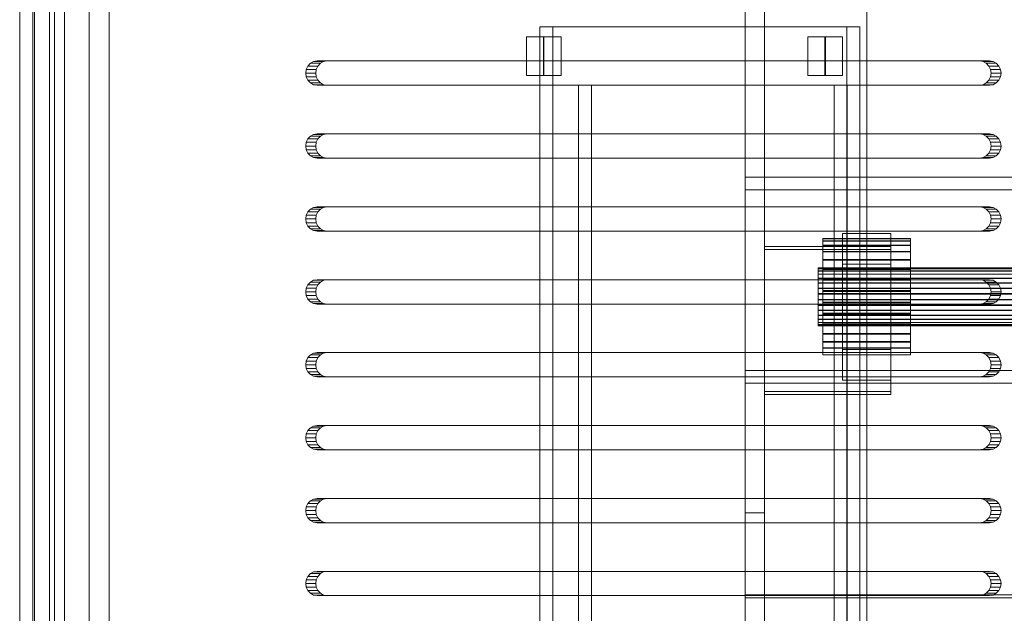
# Model space of a CAD drawing. Header units: millimetres. Extents: x -2233 to 61924, y -68080 to 6847.
# Tile 666 of 1056: x 27076 to 27278, y -18009 to -17886. Entities that reach past the tile are written whole.
import ezdxf

# ---------------------------------------------------------------- set-up
doc = ezdxf.new("R2010")
doc.units = ezdxf.units.MM
doc.layers.add('superior_bajante_movil', color=7, linetype='Continuous', lineweight=0)
doc.layers.add('superior_C09', color=7, linetype='Continuous', lineweight=0)

msp = doc.modelspace()

# ---------------------------------------------------------------- linework, layer by layer
at = {"layer": 'superior_bajante_movil'}
for p, q in [((27081.912, -18183), (27081.912, -17777)), ((27082.939, -17777), (27082.939, -18183)), ((27082.939, -18180), (27082.939, -17780)), ((27084.991, -17780), (27084.991, -18180)), ((27075.796, -17792), (27075.796, -18168)), ((27078.492, -18168), (27078.492, -17792)), ((27078.834, -17792), (27078.834, -18168)), ((27082.939, -18168), (27082.939, -17792)), ((27090.111, -18168), (27090.111, -17792)), ((27094.215, -17792), (27094.215, -18168)), ((27182.748, -18072), (27182.748, -17888)), ((27182.748, -17888), (27245.889, -17888)), ((27185.445, -17888), (27182.748, -17888)), ((27248.586, -17888), (27185.445, -17888)), ((27185.445, -17888), (27185.445, -18072)), ((27245.889, -17888), (27245.889, -18072)), ((27248.586, -17888), (27245.889, -17888)), ((27248.586, -18072), (27248.586, -17888)), ((27180.03, -17898), (27180.03, -17890)), ((27180.03, -17890), (27183.538, -17890)), ((27183.625, -17890), (27180.03, -17890)), ((27183.538, -17890), (27183.538, -17898)), ((27187.133, -17890), (27183.538, -17890)), ((27187.133, -17890), (27183.625, -17890)), ((27183.625, -17890), (27183.625, -17898)), ((27187.133, -17898), (27187.133, -17890)), ((27237.91, -17898), (27237.91, -17890)), ((27237.91, -17890), (27241.418, -17890)), ((27241.505, -17890), (27237.91, -17890)), ((27241.418, -17890), (27241.418, -17898)), ((27245.013, -17890), (27241.418, -17890)), ((27245.013, -17890), (27241.505, -17890)), ((27241.505, -17890), (27241.505, -17898)), ((27245.013, -17898), (27245.013, -17890)), ((27135.59, -17895.477), (27135.07, -17896.031)), ((27136.245, -17895.122), (27135.59, -17895.477)), ((27135.59, -17895.477), (27137.642, -17895.477)), ((27136.971, -17895), (27136.245, -17895.122)), ((27136.245, -17895.122), (27138.297, -17895.122)), ((27136.971, -17895), (27139.023, -17895)), ((27273.226, -17895), (27136.971, -17895)), ((27137.122, -17896.031), (27137.642, -17895.477)), ((27137.642, -17895.477), (27138.297, -17895.122)), ((27138.297, -17895.122), (27139.023, -17895)), ((27139.023, -17895), (27275.278, -17895)), ((27273.226, -17895), (27275.278, -17895)), ((27273.952, -17895.122), (27273.226, -17895)), ((27273.952, -17895.122), (27276.004, -17895.122)), ((27274.607, -17895.477), (27273.952, -17895.122)), ((27274.607, -17895.477), (27276.659, -17895.477)), ((27275.127, -17896.031), (27274.607, -17895.477)), ((27275.278, -17895), (27276.004, -17895.122)), ((27276.004, -17895.122), (27276.659, -17895.477)), ((27276.659, -17895.477), (27277.179, -17896.031)), ((27134.737, -17896.727), (27134.622, -17897.5)), ((27134.622, -17897.5), (27134.737, -17898.273)), ((27134.622, -17897.5), (27136.674, -17897.5)), ((27135.07, -17896.031), (27134.737, -17896.727)), ((27134.737, -17896.727), (27136.789, -17896.727)), ((27135.07, -17896.031), (27137.122, -17896.031)), ((27136.674, -17897.5), (27136.789, -17896.727)), ((27136.789, -17898.273), (27136.674, -17897.5)), ((27136.789, -17896.727), (27137.122, -17896.031)), ((27183.538, -17898), (27180.03, -17898)), ((27180.03, -17898), (27183.625, -17898)), ((27187.133, -17898), (27183.538, -17898)), ((27183.625, -17898), (27187.133, -17898)), ((27241.418, -17898), (27237.91, -17898)), ((27237.91, -17898), (27241.505, -17898)), ((27245.013, -17898), (27241.418, -17898)), ((27241.505, -17898), (27245.013, -17898)), ((27275.127, -17896.031), (27277.179, -17896.031)), ((27275.461, -17896.727), (27275.127, -17896.031)), ((27275.461, -17896.727), (27277.513, -17896.727)), ((27275.576, -17897.5), (27275.461, -17896.727)), ((27275.461, -17898.273), (27275.576, -17897.5)), ((27275.576, -17897.5), (27277.628, -17897.5)), ((27277.179, -17896.031), (27277.513, -17896.727)), ((27277.513, -17896.727), (27277.628, -17897.5)), ((27277.628, -17897.5), (27277.513, -17898.273)), ((27134.737, -17898.273), (27135.07, -17898.969)), ((27134.737, -17898.273), (27136.789, -17898.273)), ((27135.07, -17898.969), (27135.59, -17899.523)), ((27135.07, -17898.969), (27137.122, -17898.969)), ((27135.59, -17899.523), (27136.245, -17899.878)), ((27135.59, -17899.523), (27137.642, -17899.523)), ((27136.245, -17899.878), (27136.971, -17900)), ((27136.245, -17899.878), (27138.297, -17899.878)), ((27137.122, -17898.969), (27136.789, -17898.273)), ((27139.023, -17900), (27136.971, -17900)), ((27136.971, -17900), (27273.226, -17900)), ((27137.642, -17899.523), (27137.122, -17898.969)), ((27138.297, -17899.878), (27137.642, -17899.523)), ((27139.023, -17900), (27138.297, -17899.878)), ((27275.278, -17900), (27139.023, -17900)), ((27190.706, -17900), (27243.324, -17900)), ((27190.706, -17900), (27193.403, -17900)), ((27190.706, -18060), (27190.706, -17900)), ((27246.02, -17900), (27193.403, -17900)), ((27193.403, -17900), (27193.403, -18060)), ((27243.324, -17900), (27243.324, -18060)), ((27243.324, -17900), (27246.02, -17900)), ((27246.02, -18060), (27246.02, -17900)), ((27273.226, -17900), (27273.952, -17899.878)), ((27273.226, -17900), (27275.278, -17900)), ((27273.952, -17899.878), (27274.607, -17899.523)), ((27273.952, -17899.878), (27276.004, -17899.878)), ((27274.607, -17899.523), (27275.127, -17898.969)), ((27274.607, -17899.523), (27276.659, -17899.523)), ((27275.127, -17898.969), (27275.461, -17898.273)), ((27275.127, -17898.969), (27277.179, -17898.969)), ((27276.004, -17899.878), (27275.278, -17900)), ((27275.461, -17898.273), (27277.513, -17898.273)), ((27276.659, -17899.523), (27276.004, -17899.878)), ((27277.179, -17898.969), (27276.659, -17899.523)), ((27277.513, -17898.273), (27277.179, -17898.969)), ((27136.245, -17910.122), (27135.59, -17910.477)), ((27136.971, -17910), (27136.245, -17910.122)), ((27136.245, -17910.122), (27138.297, -17910.122)), ((27136.971, -17910), (27139.023, -17910)), ((27273.226, -17910), (27136.971, -17910)), ((27137.642, -17910.477), (27138.297, -17910.122)), ((27138.297, -17910.122), (27139.023, -17910)), ((27139.023, -17910), (27275.278, -17910)), ((27273.226, -17910), (27275.278, -17910)), ((27273.952, -17910.122), (27273.226, -17910)), ((27273.952, -17910.122), (27276.004, -17910.122)), ((27274.607, -17910.477), (27273.952, -17910.122)), ((27275.278, -17910), (27276.004, -17910.122)), ((27276.004, -17910.122), (27276.659, -17910.477)), ((27134.737, -17911.727), (27134.622, -17912.5)), ((27135.07, -17911.031), (27134.737, -17911.727)), ((27134.737, -17911.727), (27136.789, -17911.727)), ((27135.59, -17910.477), (27135.07, -17911.031)), ((27135.07, -17911.031), (27137.122, -17911.031)), ((27135.59, -17910.477), (27137.642, -17910.477)), ((27136.674, -17912.5), (27136.789, -17911.727)), ((27136.789, -17911.727), (27137.122, -17911.031)), ((27137.122, -17911.031), (27137.642, -17910.477)), ((27274.607, -17910.477), (27276.659, -17910.477)), ((27275.127, -17911.031), (27274.607, -17910.477)), ((27275.127, -17911.031), (27277.179, -17911.031)), ((27275.461, -17911.727), (27275.127, -17911.031)), ((27275.461, -17911.727), (27277.513, -17911.727)), ((27275.576, -17912.5), (27275.461, -17911.727)), ((27276.659, -17910.477), (27277.179, -17911.031)), ((27277.179, -17911.031), (27277.513, -17911.727)), ((27277.513, -17911.727), (27277.628, -17912.5)), ((27134.622, -17912.5), (27134.737, -17913.273)), ((27134.622, -17912.5), (27136.674, -17912.5)), ((27134.737, -17913.273), (27135.07, -17913.969)), ((27134.737, -17913.273), (27136.789, -17913.273)), ((27135.07, -17913.969), (27135.59, -17914.523)), ((27135.07, -17913.969), (27137.122, -17913.969)), ((27136.789, -17913.273), (27136.674, -17912.5)), ((27137.122, -17913.969), (27136.789, -17913.273)), ((27137.642, -17914.523), (27137.122, -17913.969)), ((27274.607, -17914.523), (27275.127, -17913.969)), ((27275.127, -17913.969), (27275.461, -17913.273)), ((27275.127, -17913.969), (27277.179, -17913.969)), ((27275.461, -17913.273), (27275.576, -17912.5)), ((27275.461, -17913.273), (27277.513, -17913.273)), ((27275.576, -17912.5), (27277.628, -17912.5)), ((27277.179, -17913.969), (27276.659, -17914.523)), ((27277.513, -17913.273), (27277.179, -17913.969)), ((27277.628, -17912.5), (27277.513, -17913.273)), ((27135.59, -17914.523), (27136.245, -17914.878)), ((27135.59, -17914.523), (27137.642, -17914.523)), ((27136.245, -17914.878), (27136.971, -17915)), ((27136.245, -17914.878), (27138.297, -17914.878)), ((27139.023, -17915), (27136.971, -17915)), ((27136.971, -17915), (27273.226, -17915)), ((27138.297, -17914.878), (27137.642, -17914.523)), ((27139.023, -17915), (27138.297, -17914.878)), ((27275.278, -17915), (27139.023, -17915)), ((27273.226, -17915), (27273.952, -17914.878)), ((27273.226, -17915), (27275.278, -17915)), ((27273.952, -17914.878), (27274.607, -17914.523)), ((27273.952, -17914.878), (27276.004, -17914.878)), ((27274.607, -17914.523), (27276.659, -17914.523)), ((27276.004, -17914.878), (27275.278, -17915)), ((27276.659, -17914.523), (27276.004, -17914.878)), ((27135.07, -17926.031), (27134.737, -17926.727)), ((27135.59, -17925.477), (27135.07, -17926.031)), ((27135.07, -17926.031), (27137.122, -17926.031)), ((27136.245, -17925.122), (27135.59, -17925.477)), ((27135.59, -17925.477), (27137.642, -17925.477)), ((27136.971, -17925), (27136.245, -17925.122)), ((27136.245, -17925.122), (27138.297, -17925.122)), ((27136.789, -17926.727), (27137.122, -17926.031)), ((27136.971, -17925), (27139.023, -17925)), ((27273.226, -17925), (27136.971, -17925)), ((27137.122, -17926.031), (27137.642, -17925.477)), ((27137.642, -17925.477), (27138.297, -17925.122)), ((27138.297, -17925.122), (27139.023, -17925)), ((27139.023, -17925), (27275.278, -17925)), ((27273.226, -17925), (27275.278, -17925)), ((27273.952, -17925.122), (27273.226, -17925)), ((27273.952, -17925.122), (27276.004, -17925.122)), ((27274.607, -17925.477), (27273.952, -17925.122)), ((27274.607, -17925.477), (27276.659, -17925.477)), ((27275.127, -17926.031), (27274.607, -17925.477)), ((27275.127, -17926.031), (27277.179, -17926.031)), ((27275.461, -17926.727), (27275.127, -17926.031)), ((27275.278, -17925), (27276.004, -17925.122)), ((27276.004, -17925.122), (27276.659, -17925.477)), ((27276.659, -17925.477), (27277.179, -17926.031)), ((27277.179, -17926.031), (27277.513, -17926.727)), ((27134.737, -17926.727), (27134.622, -17927.5)), ((27134.622, -17927.5), (27134.737, -17928.273)), ((27134.622, -17927.5), (27136.674, -17927.5)), ((27134.737, -17926.727), (27136.789, -17926.727)), ((27134.737, -17928.273), (27135.07, -17928.969)), ((27134.737, -17928.273), (27136.789, -17928.273)), ((27136.674, -17927.5), (27136.789, -17926.727)), ((27136.789, -17928.273), (27136.674, -17927.5)), ((27137.122, -17928.969), (27136.789, -17928.273)), ((27275.127, -17928.969), (27275.461, -17928.273)), ((27275.461, -17926.727), (27277.513, -17926.727)), ((27275.576, -17927.5), (27275.461, -17926.727)), ((27275.461, -17928.273), (27275.576, -17927.5)), ((27275.461, -17928.273), (27277.513, -17928.273)), ((27275.576, -17927.5), (27277.628, -17927.5)), ((27277.513, -17928.273), (27277.179, -17928.969)), ((27277.513, -17926.727), (27277.628, -17927.5)), ((27277.628, -17927.5), (27277.513, -17928.273)), ((27135.07, -17928.969), (27135.59, -17929.523)), ((27135.07, -17928.969), (27137.122, -17928.969)), ((27135.59, -17929.523), (27136.245, -17929.878)), ((27135.59, -17929.523), (27137.642, -17929.523)), ((27136.245, -17929.878), (27136.971, -17930)), ((27136.245, -17929.878), (27138.297, -17929.878)), ((27139.023, -17930), (27136.971, -17930)), ((27136.971, -17930), (27273.226, -17930)), ((27137.642, -17929.523), (27137.122, -17928.969)), ((27138.297, -17929.878), (27137.642, -17929.523)), ((27139.023, -17930), (27138.297, -17929.878)), ((27275.278, -17930), (27139.023, -17930)), ((27273.226, -17930), (27273.952, -17929.878)), ((27273.226, -17930), (27275.278, -17930)), ((27273.952, -17929.878), (27274.607, -17929.523)), ((27273.952, -17929.878), (27276.004, -17929.878)), ((27274.607, -17929.523), (27275.127, -17928.969)), ((27274.607, -17929.523), (27276.659, -17929.523)), ((27275.127, -17928.969), (27277.179, -17928.969)), ((27276.004, -17929.878), (27275.278, -17930)), ((27276.659, -17929.523), (27276.004, -17929.878)), ((27277.179, -17928.969), (27276.659, -17929.523)), ((27135.59, -17940.477), (27135.07, -17941.031)), ((27136.245, -17940.122), (27135.59, -17940.477)), ((27135.59, -17940.477), (27137.642, -17940.477)), ((27136.971, -17940), (27136.245, -17940.122)), ((27136.245, -17940.122), (27138.297, -17940.122)), ((27136.971, -17940), (27139.023, -17940)), ((27273.226, -17940), (27136.971, -17940)), ((27137.122, -17941.031), (27137.642, -17940.477)), ((27137.642, -17940.477), (27138.297, -17940.122)), ((27138.297, -17940.122), (27139.023, -17940)), ((27139.023, -17940), (27275.278, -17940)), ((27273.226, -17940), (27275.278, -17940)), ((27273.952, -17940.122), (27273.226, -17940)), ((27273.952, -17940.122), (27276.004, -17940.122)), ((27274.607, -17940.477), (27273.952, -17940.122)), ((27274.607, -17940.477), (27276.659, -17940.477)), ((27275.127, -17941.031), (27274.607, -17940.477)), ((27275.278, -17940), (27276.004, -17940.122)), ((27276.004, -17940.122), (27276.659, -17940.477)), ((27276.659, -17940.477), (27277.179, -17941.031)), ((27134.737, -17941.727), (27134.622, -17942.5)), ((27134.622, -17942.5), (27134.737, -17943.273)), ((27134.622, -17942.5), (27136.674, -17942.5)), ((27135.07, -17941.031), (27134.737, -17941.727)), ((27134.737, -17941.727), (27136.789, -17941.727)), ((27135.07, -17941.031), (27137.122, -17941.031)), ((27136.674, -17942.5), (27136.789, -17941.727)), ((27136.789, -17943.273), (27136.674, -17942.5)), ((27136.789, -17941.727), (27137.122, -17941.031)), ((27275.127, -17941.031), (27277.179, -17941.031)), ((27275.461, -17941.727), (27275.127, -17941.031)), ((27275.461, -17941.727), (27277.513, -17941.727)), ((27275.576, -17942.5), (27275.461, -17941.727)), ((27275.461, -17943.273), (27275.576, -17942.5)), ((27275.576, -17942.5), (27277.628, -17942.5)), ((27277.179, -17941.031), (27277.513, -17941.727)), ((27277.513, -17941.727), (27277.628, -17942.5)), ((27277.628, -17942.5), (27277.513, -17943.273)), ((27134.737, -17943.273), (27135.07, -17943.969)), ((27134.737, -17943.273), (27136.789, -17943.273)), ((27135.07, -17943.969), (27135.59, -17944.523)), ((27135.07, -17943.969), (27137.122, -17943.969)), ((27135.59, -17944.523), (27136.245, -17944.878)), ((27135.59, -17944.523), (27137.642, -17944.523)), ((27137.122, -17943.969), (27136.789, -17943.273)), ((27137.642, -17944.523), (27137.122, -17943.969)), ((27138.297, -17944.878), (27137.642, -17944.523)), ((27273.952, -17944.878), (27274.607, -17944.523)), ((27274.607, -17944.523), (27275.127, -17943.969)), ((27274.607, -17944.523), (27276.659, -17944.523)), ((27275.127, -17943.969), (27275.461, -17943.273)), ((27275.127, -17943.969), (27277.179, -17943.969)), ((27275.461, -17943.273), (27277.513, -17943.273)), ((27276.659, -17944.523), (27276.004, -17944.878)), ((27277.179, -17943.969), (27276.659, -17944.523)), ((27277.513, -17943.273), (27277.179, -17943.969)), ((27136.245, -17944.878), (27136.971, -17945)), ((27136.245, -17944.878), (27138.297, -17944.878)), ((27139.023, -17945), (27136.971, -17945)), ((27136.971, -17945), (27273.226, -17945)), ((27139.023, -17945), (27138.297, -17944.878)), ((27275.278, -17945), (27139.023, -17945)), ((27273.226, -17945), (27273.952, -17944.878)), ((27273.226, -17945), (27275.278, -17945)), ((27273.952, -17944.878), (27276.004, -17944.878)), ((27276.004, -17944.878), (27275.278, -17945)), ((27134.737, -17956.727), (27134.622, -17957.5)), ((27135.07, -17956.031), (27134.737, -17956.727)), ((27134.737, -17956.727), (27136.789, -17956.727)), ((27135.59, -17955.477), (27135.07, -17956.031)), ((27135.07, -17956.031), (27137.122, -17956.031)), ((27136.245, -17955.122), (27135.59, -17955.477)), ((27135.59, -17955.477), (27137.642, -17955.477)), ((27136.971, -17955), (27136.245, -17955.122)), ((27136.245, -17955.122), (27138.297, -17955.122)), ((27136.674, -17957.5), (27136.789, -17956.727)), ((27136.789, -17956.727), (27137.122, -17956.031)), ((27136.971, -17955), (27139.023, -17955)), ((27273.226, -17955), (27136.971, -17955)), ((27137.122, -17956.031), (27137.642, -17955.477)), ((27137.642, -17955.477), (27138.297, -17955.122)), ((27138.297, -17955.122), (27139.023, -17955)), ((27139.023, -17955), (27275.278, -17955)), ((27273.226, -17955), (27275.278, -17955)), ((27273.952, -17955.122), (27273.226, -17955)), ((27273.952, -17955.122), (27276.004, -17955.122)), ((27274.607, -17955.477), (27273.952, -17955.122)), ((27274.607, -17955.477), (27276.659, -17955.477)), ((27275.127, -17956.031), (27274.607, -17955.477)), ((27275.127, -17956.031), (27277.179, -17956.031)), ((27275.461, -17956.727), (27275.127, -17956.031)), ((27275.278, -17955), (27276.004, -17955.122)), ((27275.461, -17956.727), (27277.513, -17956.727)), ((27275.576, -17957.5), (27275.461, -17956.727)), ((27276.004, -17955.122), (27276.659, -17955.477)), ((27276.659, -17955.477), (27277.179, -17956.031)), ((27277.179, -17956.031), (27277.513, -17956.727)), ((27277.513, -17956.727), (27277.628, -17957.5)), ((27134.622, -17957.5), (27134.737, -17958.273)), ((27134.622, -17957.5), (27136.674, -17957.5)), ((27134.737, -17958.273), (27135.07, -17958.969)), ((27134.737, -17958.273), (27136.789, -17958.273)), ((27136.789, -17958.273), (27136.674, -17957.5)), ((27137.122, -17958.969), (27136.789, -17958.273)), ((27275.127, -17958.969), (27275.461, -17958.273)), ((27275.461, -17958.273), (27275.576, -17957.5)), ((27275.461, -17958.273), (27277.513, -17958.273)), ((27275.576, -17957.5), (27277.628, -17957.5)), ((27277.513, -17958.273), (27277.179, -17958.969)), ((27277.628, -17957.5), (27277.513, -17958.273)), ((27135.07, -17958.969), (27135.59, -17959.523)), ((27135.07, -17958.969), (27137.122, -17958.969)), ((27135.59, -17959.523), (27136.245, -17959.878)), ((27135.59, -17959.523), (27137.642, -17959.523)), ((27136.245, -17959.878), (27136.971, -17960)), ((27136.245, -17959.878), (27138.297, -17959.878)), ((27139.023, -17960), (27136.971, -17960)), ((27136.971, -17960), (27273.226, -17960)), ((27137.642, -17959.523), (27137.122, -17958.969)), ((27138.297, -17959.878), (27137.642, -17959.523)), ((27139.023, -17960), (27138.297, -17959.878)), ((27275.278, -17960), (27139.023, -17960)), ((27273.226, -17960), (27273.952, -17959.878)), ((27273.226, -17960), (27275.278, -17960)), ((27273.952, -17959.878), (27274.607, -17959.523)), ((27273.952, -17959.878), (27276.004, -17959.878)), ((27274.607, -17959.523), (27275.127, -17958.969)), ((27274.607, -17959.523), (27276.659, -17959.523)), ((27275.127, -17958.969), (27277.179, -17958.969)), ((27276.004, -17959.878), (27275.278, -17960)), ((27276.659, -17959.523), (27276.004, -17959.878)), ((27277.179, -17958.969), (27276.659, -17959.523)), ((27135.59, -17970.477), (27135.07, -17971.031)), ((27136.245, -17970.122), (27135.59, -17970.477)), ((27135.59, -17970.477), (27137.642, -17970.477)), ((27136.971, -17970), (27136.245, -17970.122)), ((27136.245, -17970.122), (27138.297, -17970.122)), ((27136.971, -17970), (27139.023, -17970)), ((27273.226, -17970), (27136.971, -17970)), ((27137.122, -17971.031), (27137.642, -17970.477)), ((27137.642, -17970.477), (27138.297, -17970.122)), ((27138.297, -17970.122), (27139.023, -17970)), ((27139.023, -17970), (27275.278, -17970)), ((27273.226, -17970), (27275.278, -17970)), ((27273.952, -17970.122), (27273.226, -17970)), ((27273.952, -17970.122), (27276.004, -17970.122)), ((27274.607, -17970.477), (27273.952, -17970.122)), ((27274.607, -17970.477), (27276.659, -17970.477)), ((27275.127, -17971.031), (27274.607, -17970.477)), ((27275.278, -17970), (27276.004, -17970.122)), ((27276.004, -17970.122), (27276.659, -17970.477)), ((27276.659, -17970.477), (27277.179, -17971.031)), ((27134.737, -17971.727), (27134.622, -17972.5)), ((27134.622, -17972.5), (27134.737, -17973.273)), ((27134.622, -17972.5), (27136.674, -17972.5)), ((27135.07, -17971.031), (27134.737, -17971.727)), ((27134.737, -17971.727), (27136.789, -17971.727)), ((27135.07, -17971.031), (27137.122, -17971.031)), ((27136.674, -17972.5), (27136.789, -17971.727)), ((27136.789, -17973.273), (27136.674, -17972.5)), ((27136.789, -17971.727), (27137.122, -17971.031)), ((27275.127, -17971.031), (27277.179, -17971.031)), ((27275.461, -17971.727), (27275.127, -17971.031)), ((27275.461, -17971.727), (27277.513, -17971.727)), ((27275.576, -17972.5), (27275.461, -17971.727)), ((27275.461, -17973.273), (27275.576, -17972.5)), ((27275.576, -17972.5), (27277.628, -17972.5)), ((27277.179, -17971.031), (27277.513, -17971.727)), ((27277.513, -17971.727), (27277.628, -17972.5)), ((27277.628, -17972.5), (27277.513, -17973.273)), ((27134.737, -17973.273), (27135.07, -17973.969)), ((27134.737, -17973.273), (27136.789, -17973.273)), ((27135.07, -17973.969), (27135.59, -17974.523)), ((27135.07, -17973.969), (27137.122, -17973.969)), ((27135.59, -17974.523), (27136.245, -17974.878)), ((27135.59, -17974.523), (27137.642, -17974.523)), ((27136.245, -17974.878), (27136.971, -17975)), ((27136.245, -17974.878), (27138.297, -17974.878)), ((27137.122, -17973.969), (27136.789, -17973.273)), ((27137.642, -17974.523), (27137.122, -17973.969)), ((27138.297, -17974.878), (27137.642, -17974.523)), ((27139.023, -17975), (27138.297, -17974.878)), ((27273.226, -17975), (27273.952, -17974.878)), ((27273.952, -17974.878), (27274.607, -17974.523)), ((27273.952, -17974.878), (27276.004, -17974.878)), ((27274.607, -17974.523), (27275.127, -17973.969)), ((27274.607, -17974.523), (27276.659, -17974.523)), ((27275.127, -17973.969), (27275.461, -17973.273)), ((27275.127, -17973.969), (27277.179, -17973.969)), ((27276.004, -17974.878), (27275.278, -17975)), ((27275.461, -17973.273), (27277.513, -17973.273)), ((27276.659, -17974.523), (27276.004, -17974.878)), ((27277.179, -17973.969), (27276.659, -17974.523)), ((27277.513, -17973.273), (27277.179, -17973.969)), ((27139.023, -17975), (27136.971, -17975)), ((27136.971, -17975), (27273.226, -17975)), ((27275.278, -17975), (27139.023, -17975)), ((27273.226, -17975), (27275.278, -17975)), ((27136.971, -17985), (27136.245, -17985.122)), ((27136.971, -17985), (27139.023, -17985)), ((27273.226, -17985), (27136.971, -17985)), ((27138.297, -17985.122), (27139.023, -17985)), ((27139.023, -17985), (27275.278, -17985)), ((27273.226, -17985), (27275.278, -17985)), ((27273.952, -17985.122), (27273.226, -17985)), ((27275.278, -17985), (27276.004, -17985.122)), ((27134.737, -17986.727), (27134.622, -17987.5)), ((27135.07, -17986.031), (27134.737, -17986.727)), ((27134.737, -17986.727), (27136.789, -17986.727)), ((27135.59, -17985.477), (27135.07, -17986.031)), ((27135.07, -17986.031), (27137.122, -17986.031)), ((27136.245, -17985.122), (27135.59, -17985.477)), ((27135.59, -17985.477), (27137.642, -17985.477)), ((27136.245, -17985.122), (27138.297, -17985.122)), ((27136.674, -17987.5), (27136.789, -17986.727)), ((27136.789, -17986.727), (27137.122, -17986.031)), ((27137.122, -17986.031), (27137.642, -17985.477)), ((27137.642, -17985.477), (27138.297, -17985.122)), ((27273.952, -17985.122), (27276.004, -17985.122)), ((27274.607, -17985.477), (27273.952, -17985.122)), ((27274.607, -17985.477), (27276.659, -17985.477)), ((27275.127, -17986.031), (27274.607, -17985.477)), ((27275.127, -17986.031), (27277.179, -17986.031)), ((27275.461, -17986.727), (27275.127, -17986.031)), ((27275.461, -17986.727), (27277.513, -17986.727)), ((27275.576, -17987.5), (27275.461, -17986.727)), ((27276.004, -17985.122), (27276.659, -17985.477)), ((27276.659, -17985.477), (27277.179, -17986.031)), ((27277.179, -17986.031), (27277.513, -17986.727)), ((27277.513, -17986.727), (27277.628, -17987.5)), ((27134.622, -17987.5), (27134.737, -17988.273)), ((27134.622, -17987.5), (27136.674, -17987.5)), ((27134.737, -17988.273), (27135.07, -17988.969)), ((27134.737, -17988.273), (27136.789, -17988.273)), ((27135.07, -17988.969), (27135.59, -17989.523)), ((27135.07, -17988.969), (27137.122, -17988.969)), ((27136.789, -17988.273), (27136.674, -17987.5)), ((27137.122, -17988.969), (27136.789, -17988.273)), ((27137.642, -17989.523), (27137.122, -17988.969)), ((27274.607, -17989.523), (27275.127, -17988.969)), ((27275.127, -17988.969), (27275.461, -17988.273)), ((27275.127, -17988.969), (27277.179, -17988.969)), ((27275.461, -17988.273), (27275.576, -17987.5)), ((27275.461, -17988.273), (27277.513, -17988.273)), ((27275.576, -17987.5), (27277.628, -17987.5)), ((27277.179, -17988.969), (27276.659, -17989.523)), ((27277.513, -17988.273), (27277.179, -17988.969)), ((27277.628, -17987.5), (27277.513, -17988.273)), ((27135.59, -17989.523), (27136.245, -17989.878)), ((27135.59, -17989.523), (27137.642, -17989.523)), ((27136.245, -17989.878), (27136.971, -17990)), ((27136.245, -17989.878), (27138.297, -17989.878)), ((27139.023, -17990), (27136.971, -17990)), ((27136.971, -17990), (27273.226, -17990)), ((27138.297, -17989.878), (27137.642, -17989.523)), ((27139.023, -17990), (27138.297, -17989.878)), ((27275.278, -17990), (27139.023, -17990)), ((27273.226, -17990), (27273.952, -17989.878)), ((27273.226, -17990), (27275.278, -17990)), ((27273.952, -17989.878), (27274.607, -17989.523)), ((27273.952, -17989.878), (27276.004, -17989.878)), ((27274.607, -17989.523), (27276.659, -17989.523)), ((27276.004, -17989.878), (27275.278, -17990)), ((27276.659, -17989.523), (27276.004, -17989.878)), ((27135.07, -18001.031), (27134.737, -18001.727)), ((27135.59, -18000.477), (27135.07, -18001.031)), ((27135.07, -18001.031), (27137.122, -18001.031)), ((27136.245, -18000.122), (27135.59, -18000.477)), ((27135.59, -18000.477), (27137.642, -18000.477)), ((27136.971, -18000), (27136.245, -18000.122)), ((27136.245, -18000.122), (27138.297, -18000.122)), ((27136.789, -18001.727), (27137.122, -18001.031)), ((27136.971, -18000), (27139.023, -18000)), ((27273.226, -18000), (27136.971, -18000)), ((27137.122, -18001.031), (27137.642, -18000.477)), ((27137.642, -18000.477), (27138.297, -18000.122)), ((27138.297, -18000.122), (27139.023, -18000)), ((27139.023, -18000), (27275.278, -18000)), ((27273.226, -18000), (27275.278, -18000)), ((27273.952, -18000.122), (27273.226, -18000)), ((27273.952, -18000.122), (27276.004, -18000.122)), ((27274.607, -18000.477), (27273.952, -18000.122)), ((27274.607, -18000.477), (27276.659, -18000.477)), ((27275.127, -18001.031), (27274.607, -18000.477)), ((27275.127, -18001.031), (27277.179, -18001.031)), ((27275.461, -18001.727), (27275.127, -18001.031)), ((27275.278, -18000), (27276.004, -18000.122)), ((27276.004, -18000.122), (27276.659, -18000.477)), ((27276.659, -18000.477), (27277.179, -18001.031)), ((27277.179, -18001.031), (27277.513, -18001.727)), ((27134.737, -18001.727), (27134.622, -18002.5)), ((27134.622, -18002.5), (27134.737, -18003.273)), ((27134.622, -18002.5), (27136.674, -18002.5)), ((27134.737, -18001.727), (27136.789, -18001.727)), ((27134.737, -18003.273), (27135.07, -18003.969)), ((27134.737, -18003.273), (27136.789, -18003.273)), ((27136.674, -18002.5), (27136.789, -18001.727)), ((27136.789, -18003.273), (27136.674, -18002.5)), ((27137.122, -18003.969), (27136.789, -18003.273)), ((27275.127, -18003.969), (27275.461, -18003.273)), ((27275.461, -18001.727), (27277.513, -18001.727)), ((27275.576, -18002.5), (27275.461, -18001.727)), ((27275.461, -18003.273), (27275.576, -18002.5)), ((27275.461, -18003.273), (27277.513, -18003.273)), ((27275.576, -18002.5), (27277.628, -18002.5)), ((27277.513, -18003.273), (27277.179, -18003.969)), ((27277.513, -18001.727), (27277.628, -18002.5)), ((27277.628, -18002.5), (27277.513, -18003.273)), ((27135.07, -18003.969), (27135.59, -18004.523)), ((27135.07, -18003.969), (27137.122, -18003.969)), ((27135.59, -18004.523), (27136.245, -18004.878)), ((27135.59, -18004.523), (27137.642, -18004.523)), ((27136.245, -18004.878), (27136.971, -18005)), ((27136.245, -18004.878), (27138.297, -18004.878)), ((27139.023, -18005), (27136.971, -18005)), ((27136.971, -18005), (27273.226, -18005)), ((27137.642, -18004.523), (27137.122, -18003.969)), ((27138.297, -18004.878), (27137.642, -18004.523)), ((27139.023, -18005), (27138.297, -18004.878)), ((27275.278, -18005), (27139.023, -18005)), ((27273.226, -18005), (27273.952, -18004.878)), ((27273.226, -18005), (27275.278, -18005)), ((27273.952, -18004.878), (27274.607, -18004.523)), ((27273.952, -18004.878), (27276.004, -18004.878)), ((27274.607, -18004.523), (27275.127, -18003.969)), ((27274.607, -18004.523), (27276.659, -18004.523)), ((27275.127, -18003.969), (27277.179, -18003.969)), ((27276.004, -18004.878), (27275.278, -18005)), ((27276.659, -18004.523), (27276.004, -18004.878)), ((27277.179, -18003.969), (27276.659, -18004.523))]:
    msp.add_line(p, q, dxfattribs=at)
at = {"layer": 'superior_C09'}
for p, q in [((27225, -18157.053), (27225, -16117.822)), ((27229, -16117.822), (27229, -18157.053)), ((27250, -16117.822), (27250, -18157.053)), ((27225, -16118.451), (27225, -18157.681)), ((27250, -18157.681), (27250, -16118.451)), ((27225, -16127.977), (27225, -18167.208)), ((27229, -18167.208), (27229, -16127.977)), ((27225, -18167.522), (27225, -16128.291)), ((27225, -16128.919), (27225, -18168.15)), ((27250, -16128.291), (27250, -18167.522)), ((27250, -18168.15), (27250, -16128.919)), ((27229, -18004.842), (27229, -16303.743)), ((27229, -16304.371), (27229, -18005.47)), ((27225, -17987.987), (27225, -16796.57)), ((27229, -16796.57), (27229, -17987.987)), ((27225, -18004.842), (27225, -16813.424)), ((27225, -16814.052), (27225, -18005.47)), ((27229, -18005.47), (27229, -16814.052)), ((27250, -16813.424), (27250, -18004.842)), ((27250, -18005.47), (27250, -16814.052)), ((27225, -17958.676), (27225, -17918.895)), ((27225, -17918.895), (27775, -17918.895)), ((27225, -17918.895), (27225, -17921.512)), ((27775, -17921.512), (27225, -17921.512)), ((27225, -17921.512), (27225, -17961.293)), ((27241, -17931.99), (27241, -17931.546)), ((27241, -17931.546), (27241, -17931.562)), ((27259, -17931.546), (27241, -17931.546)), ((27241, -17931.562), (27241, -17932.037)), ((27241, -17931.562), (27259, -17931.562)), ((27241, -17932.876), (27241, -17931.99)), ((27259, -17931.99), (27241, -17931.99)), ((27241, -17932.037), (27241, -17932.951)), ((27259, -17932.037), (27241, -17932.037)), ((27245, -17954.383), (27245, -17930.515)), ((27245, -17930.515), (27255, -17930.515)), ((27245, -17930.515), (27245, -17936.796)), ((27255, -17930.515), (27255, -17954.383)), ((27255, -17930.515), (27255, -17936.796)), ((27259, -17931.546), (27259, -17931.99)), ((27259, -17931.562), (27259, -17931.546)), ((27259, -17932.037), (27259, -17931.562)), ((27259, -17931.99), (27259, -17932.876)), ((27259, -17932.951), (27259, -17932.037)), ((27229, -17963.02), (27229, -17933.185)), ((27229, -17933.185), (27255, -17933.185)), ((27229, -17933.185), (27229, -17933.813)), ((27255, -17933.813), (27229, -17933.813)), ((27229, -17933.813), (27229, -17963.648)), ((27241, -17934.169), (27241, -17932.876)), ((27259, -17932.876), (27241, -17932.876)), ((27241, -17932.951), (27241, -17934.271)), ((27259, -17932.951), (27241, -17932.951)), ((27241, -17935.822), (27241, -17934.169)), ((27259, -17934.169), (27241, -17934.169)), ((27241, -17934.271), (27241, -17935.946)), ((27259, -17934.271), (27241, -17934.271)), ((27255, -17933.185), (27255, -17963.02)), ((27255, -17933.185), (27255, -17933.813)), ((27255, -17963.648), (27255, -17933.813)), ((27259, -17932.876), (27259, -17934.169)), ((27259, -17934.271), (27259, -17932.951)), ((27259, -17934.169), (27259, -17935.822)), ((27259, -17935.946), (27259, -17934.271)), ((27241, -17937.769), (27241, -17935.822)), ((27259, -17935.822), (27241, -17935.822)), ((27241, -17935.946), (27241, -17937.911)), ((27259, -17935.946), (27241, -17935.946)), ((27259, -17935.822), (27259, -17937.769)), ((27259, -17937.911), (27259, -17935.946)), ((27240, -17937.743), (27240, -17937.521)), ((27760, -17937.521), (27240, -17937.521)), ((27240, -17937.529), (27240, -17937.766)), ((27240, -17937.529), (27760, -17937.529)), ((27240, -17938.186), (27240, -17937.743)), ((27760, -17937.743), (27240, -17937.743)), ((27240, -17937.766), (27240, -17938.224)), ((27760, -17937.766), (27240, -17937.766)), ((27240, -17938.833), (27240, -17938.186)), ((27760, -17938.186), (27240, -17938.186)), ((27240, -17938.224), (27240, -17938.884)), ((27760, -17938.224), (27240, -17938.224)), ((27241, -17939.936), (27241, -17937.769)), ((27259, -17937.769), (27241, -17937.769)), ((27241, -17937.911), (27241, -17940.09)), ((27259, -17937.911), (27241, -17937.911)), ((27255, -17936.796), (27245, -17936.796)), ((27245, -17936.796), (27245, -17960.665)), ((27255, -17960.665), (27255, -17936.796)), ((27259, -17937.769), (27259, -17939.936)), ((27259, -17940.09), (27259, -17937.911)), ((27240, -17939.659), (27240, -17938.833)), ((27760, -17938.833), (27240, -17938.833)), ((27240, -17938.884), (27240, -17939.721)), ((27760, -17938.884), (27240, -17938.884)), ((27240, -17940.632), (27240, -17939.659)), ((27760, -17939.659), (27240, -17939.659)), ((27240, -17939.721), (27240, -17940.703)), ((27760, -17939.721), (27240, -17939.721)), ((27241, -17942.24), (27241, -17939.936)), ((27259, -17939.936), (27241, -17939.936)), ((27241, -17940.09), (27241, -17942.4)), ((27259, -17940.09), (27241, -17940.09)), ((27259, -17939.936), (27259, -17942.24)), ((27259, -17942.4), (27259, -17940.09)), ((27240, -17941.716), (27240, -17940.632)), ((27760, -17940.632), (27240, -17940.632)), ((27240, -17940.703), (27240, -17941.793)), ((27760, -17940.703), (27240, -17940.703)), ((27240, -17942.868), (27240, -17941.716)), ((27760, -17941.716), (27240, -17941.716)), ((27240, -17941.793), (27240, -17942.948)), ((27760, -17941.793), (27240, -17941.793)), ((27241, -17944.592), (27241, -17942.24)), ((27259, -17942.24), (27241, -17942.24)), ((27241, -17942.4), (27241, -17944.752)), ((27259, -17942.4), (27241, -17942.4)), ((27259, -17942.24), (27259, -17944.592)), ((27259, -17944.752), (27259, -17942.4)), ((27240, -17944.044), (27240, -17942.868)), ((27760, -17942.868), (27240, -17942.868)), ((27240, -17942.948), (27240, -17944.124)), ((27760, -17942.948), (27240, -17942.948)), ((27240, -17945.199), (27240, -17944.044)), ((27760, -17944.044), (27240, -17944.044)), ((27240, -17944.124), (27240, -17945.276)), ((27760, -17944.124), (27240, -17944.124)), ((27241, -17946.903), (27241, -17944.592)), ((27259, -17944.592), (27241, -17944.592)), ((27259, -17944.592), (27259, -17946.903)), ((27240, -17946.289), (27240, -17945.199)), ((27760, -17945.199), (27240, -17945.199)), ((27240, -17945.276), (27240, -17946.36)), ((27760, -17945.276), (27240, -17945.276)), ((27240, -17947.271), (27240, -17946.289)), ((27760, -17946.289), (27240, -17946.289)), ((27240, -17946.36), (27240, -17947.334)), ((27760, -17946.36), (27240, -17946.36)), ((27241, -17944.752), (27241, -17947.057)), ((27259, -17944.752), (27241, -17944.752)), ((27259, -17947.057), (27259, -17944.752)), ((27240, -17948.109), (27240, -17947.271)), ((27760, -17947.271), (27240, -17947.271)), ((27240, -17947.334), (27240, -17948.16)), ((27760, -17947.334), (27240, -17947.334)), ((27240, -17948.769), (27240, -17948.109)), ((27760, -17948.109), (27240, -17948.109)), ((27240, -17948.16), (27240, -17948.807)), ((27760, -17948.16), (27240, -17948.16)), ((27241, -17949.082), (27241, -17946.903)), ((27259, -17946.903), (27241, -17946.903)), ((27241, -17947.057), (27241, -17949.224)), ((27259, -17947.057), (27241, -17947.057)), ((27259, -17946.903), (27259, -17949.082)), ((27259, -17949.224), (27259, -17947.057)), ((27240, -17949.226), (27240, -17948.769)), ((27760, -17948.769), (27240, -17948.769)), ((27240, -17948.807), (27240, -17949.249)), ((27760, -17948.807), (27240, -17948.807)), ((27240, -17949.463), (27240, -17949.226)), ((27760, -17949.226), (27240, -17949.226)), ((27240, -17949.249), (27240, -17949.471)), ((27760, -17949.249), (27240, -17949.249)), ((27760, -17949.463), (27240, -17949.463)), ((27760, -17949.471), (27240, -17949.471)), ((27241, -17951.047), (27241, -17949.082)), ((27259, -17949.082), (27241, -17949.082)), ((27241, -17949.224), (27241, -17951.171)), ((27259, -17949.224), (27241, -17949.224)), ((27259, -17949.082), (27259, -17951.047)), ((27259, -17951.171), (27259, -17949.224)), ((27241, -17952.721), (27241, -17951.047)), ((27259, -17951.047), (27241, -17951.047)), ((27241, -17951.171), (27241, -17952.823)), ((27259, -17951.171), (27241, -17951.171)), ((27259, -17951.047), (27259, -17952.721)), ((27259, -17952.823), (27259, -17951.171)), ((27241, -17954.041), (27241, -17952.721)), ((27259, -17952.721), (27241, -17952.721)), ((27241, -17952.823), (27241, -17954.117)), ((27259, -17952.823), (27241, -17952.823)), ((27241, -17954.956), (27241, -17954.041)), ((27259, -17954.041), (27241, -17954.041)), ((27241, -17954.117), (27241, -17955.003)), ((27259, -17954.117), (27241, -17954.117)), ((27255, -17954.383), (27245, -17954.383)), ((27245, -17954.383), (27245, -17960.665)), ((27255, -17960.665), (27255, -17954.383)), ((27259, -17952.721), (27259, -17954.041)), ((27259, -17954.117), (27259, -17952.823)), ((27259, -17954.041), (27259, -17954.956)), ((27259, -17955.003), (27259, -17954.117)), ((27241, -17955.43), (27241, -17954.956)), ((27259, -17954.956), (27241, -17954.956)), ((27241, -17955.003), (27241, -17955.446)), ((27259, -17955.003), (27241, -17955.003)), ((27241, -17955.446), (27241, -17955.43)), ((27259, -17955.43), (27241, -17955.43)), ((27259, -17955.446), (27241, -17955.446)), ((27259, -17954.956), (27259, -17955.43)), ((27259, -17955.446), (27259, -17955.003)), ((27259, -17955.43), (27259, -17955.446)), ((27775, -17958.676), (27225, -17958.676)), ((27225, -17958.676), (27225, -17961.293)), ((27245, -17960.665), (27255, -17960.665)), ((27225, -17961.293), (27775, -17961.293)), ((27255, -17963.02), (27229, -17963.02)), ((27229, -17963.02), (27229, -17963.648)), ((27229, -17963.648), (27255, -17963.648)), ((27255, -17963.648), (27255, -17963.02)), ((27229, -17987.987), (27225, -17987.987)), ((27225, -17987.987), (27225, -18005.47)), ((27229, -18005.47), (27229, -17987.987)), ((27250, -18004.842), (27225, -18004.842)), ((27225, -18004.842), (27225, -18005.47)), ((27312, -18004.842), (27229, -18004.842)), ((27229, -18004.842), (27229, -18005.47)), ((27250, -18005.47), (27250, -18004.842)), ((27225, -18005.47), (27229, -18005.47)), ((27225, -18005.47), (27250, -18005.47)), ((27229, -18005.47), (27312, -18005.47))]:
    msp.add_line(p, q, dxfattribs=at)

doc.saveas('drawing.dxf')
